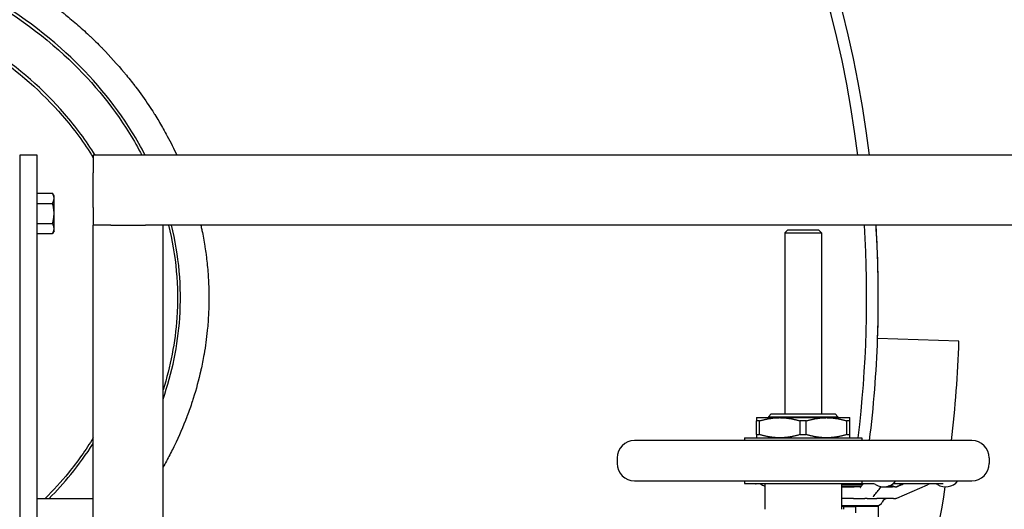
# Model space of a CAD drawing. Header units: inches. Extents: x 24 to 1128, y -69 to 748.
# Tile 554 of 656: x 981 to 1002, y 305 to 316. Entities that reach past the tile are written whole.
import ezdxf

# ---------------------------------------------------------------- set-up
doc = ezdxf.new("R2010")
doc.units = ezdxf.units.IN
doc.header["$LTSCALE"] = 32
doc.header["$MEASUREMENT"] = 0
doc.layers.add('Visible (ANSI)', color=7, linetype='Continuous', lineweight=30)

msp = doc.modelspace()

# ---------------------------------------------------------------- linework, layer by layer
at = {"layer": 'Visible (ANSI)'}
for p, q in [((980.95453, 312.60867), (980.57953, 312.60867)), ((980.57953, 312.60867), (980.57953, 278.514)), ((980.95453, 278.514), (980.95453, 312.60867)), ((1004.16005, 312.60867), (982.16005, 312.60867)), ((982.16005, 312.60867), (982.16005, 312.23367)), ((982.16005, 311.48367), (982.16005, 312.23367)), ((980.95454, 311.68343), (980.95454, 311.79168)), ((980.95454, 311.79168), (981.28504, 311.79168)), ((981.31854, 311.73367), (981.28504, 311.79168)), ((980.95454, 311.73367), (980.95453, 311.73367)), ((980.95454, 311.57518), (980.95454, 311.68343)), ((980.95454, 311.57518), (981.28504, 311.57518)), ((980.95454, 311.35867), (980.95454, 311.57518)), ((981.31854, 311.68343), (981.31854, 311.73367)), ((981.31854, 311.35867), (981.31854, 311.68343)), ((980.95454, 311.14216), (980.95454, 311.35867)), ((981.31854, 311.03391), (981.31854, 311.35867)), ((982.16005, 311.48367), (982.16005, 311.10867)), ((980.95454, 311.14216), (981.28504, 311.14216)), ((980.95454, 311.03391), (980.95454, 311.14216)), ((982.16005, 295.35867), (982.16005, 311.10867)), ((982.53505, 311.10867), (982.16005, 311.10867)), ((982.53505, 311.10867), (983.28505, 311.10867)), ((983.66005, 311.10867), (983.28505, 311.10867)), ((1002.66005, 311.10867), (983.66005, 311.10867)), ((983.66005, 295.35867), (983.66005, 311.10867)), ((980.95454, 310.98367), (980.95453, 310.98367)), ((980.95454, 310.92566), (980.95454, 311.03391)), ((980.95454, 310.92566), (981.28504, 310.92566)), ((981.31854, 310.98367), (981.28504, 310.92566)), ((981.31854, 310.98367), (981.31854, 311.03391)), ((997.08833, 311.00617), (997.02583, 310.94367)), ((997.02583, 310.94367), (997.81323, 310.94367)), ((997.02583, 310.94367), (997.02583, 307.05011)), ((997.08833, 311.00617), (997.75073, 311.00617)), ((997.75073, 311.00617), (997.81323, 310.94367)), ((997.81323, 310.94367), (997.81323, 307.05011)), ((1000.76824, 308.61261), (999.0193, 308.67368)), ((996.4156, 306.97137), (996.91756, 306.97137)), ((996.4836, 306.90318), (996.4156, 306.90318)), ((996.4156, 306.60649), (996.4156, 306.90318)), ((996.4836, 306.60649), (996.4836, 306.90318)), ((996.734, 307.05011), (996.6715, 306.98761)), ((996.6715, 306.98761), (998.16756, 306.98761)), ((996.6715, 306.98761), (996.6715, 306.97137)), ((996.734, 307.05011), (998.10506, 307.05011)), ((996.91756, 306.97137), (997.9215, 306.97137)), ((997.48754, 306.90318), (997.35153, 306.90318)), ((997.35153, 306.60649), (997.35153, 306.90318)), ((997.48754, 306.60649), (997.48754, 306.90318)), ((997.9215, 306.97137), (998.42347, 306.97137)), ((998.10506, 307.05011), (998.16756, 306.98761)), ((998.16756, 306.98761), (998.16756, 306.97137)), ((998.42347, 306.90318), (998.35547, 306.90318)), ((998.35547, 306.60649), (998.35547, 306.90318)), ((998.42347, 306.60649), (998.42347, 306.90318)), ((1001.04552, 306.47924), (993.79355, 306.47924)), ((996.15969, 306.5383), (998.67938, 306.5383)), ((996.15969, 306.5383), (996.15969, 306.47924)), ((996.4156, 306.60649), (996.4836, 306.60649)), ((997.35153, 306.60649), (997.48754, 306.60649)), ((998.35547, 306.60649), (998.42347, 306.60649)), ((998.67938, 306.5383), (998.67938, 306.47924)), ((993.41953, 306.10522), (993.41953, 305.98711)), ((1001.41953, 306.10522), (1001.41953, 305.98711)), ((993.79355, 305.6131), (1001.04552, 305.6131)), ((996.15969, 305.6131), (996.15969, 305.55404)), ((998.67938, 305.6131), (998.67938, 305.55404)), ((996.15969, 305.55404), (998.67938, 305.55404)), ((996.59276, 305.54767), (996.40953, 305.54767)), ((996.59276, 305.55404), (996.59276, 305.00286)), ((998.2463, 305.55404), (998.2463, 305.00286)), ((998.94202, 305.54767), (998.2463, 305.54767)), ((998.2463, 305.54617), (998.70627, 305.54617)), ((998.66805, 305.49829), (998.2463, 305.49829)), ((998.2463, 305.48267), (998.51434, 305.48267)), ((998.51409, 305.48267), (998.51434, 305.48267)), ((998.65596, 305.48267), (998.51434, 305.48267)), ((999.09283, 305.48267), (999.33784, 305.48267)), ((999.09283, 305.48267), (999.33784, 305.48267)), ((999.35953, 305.49829), (999.24391, 305.49829)), ((999.39987, 305.48267), (999.33784, 305.48267)), ((1000.43173, 305.54767), (999.3441, 305.54767)), ((999.35953, 305.48267), (999.35953, 305.49829)), ((999.4353, 305.23858), (1000.09388, 305.5318)), ((980.95453, 305.23367), (982.16005, 305.23367)), ((998.49833, 305.23267), (998.2463, 305.23267)), ((998.49833, 305.23267), (998.74388, 305.23267)), ((998.79878, 305.23267), (998.74388, 305.23267)), ((998.79878, 305.23267), (999.00459, 305.23267)), ((999.36408, 305.23267), (999.00459, 305.23267)), ((999.36408, 305.23267), (999.40862, 305.23267)), ((998.2463, 305.08267), (999.00541, 305.08267)), ((998.29088, 305.06267), (998.2463, 305.06267)), ((998.29703, 305.06267), (998.29088, 305.06267)), ((998.29703, 305.00286), (998.29703, 305.06267)), ((998.29703, 305.06267), (998.54703, 305.06267)), ((998.55319, 305.06267), (998.54703, 305.06267)), ((998.54703, 305.06267), (998.54703, 304.92871)), ((999.03953, 305.06267), (998.55319, 305.06267)), ((998.79703, 305.06267), (998.79703, 305.08267)), ((999.03953, 304.67117), (999.03953, 305.06267))]:
    msp.add_line(p, q, dxfattribs=at)
for centre, radius, start, end in [((974.03453, 309.54617), 25, 7.036407, 81.9668), ((974.03453, 309.54617), 25, 7.036407, 81.9668), ((974.03453, 309.54617), 24.75, 7.107847, 81.292601), ((974.03453, 309.54617), 24.75, 353.019573, 3.619565), ((974.03453, 309.54617), 25, 358, 3.583322), ((974.03453, 309.54617), 25, 0, 3.583322), ((974.03453, 309.54617), 25, 358, 0), ((974.03453, 309.54617), 25, 352.953365, 358), ((974.03453, 309.54617), 26.75, 353.416472, 358), ((993.79355, 306.10522), 0.37402, 90, 180), ((1001.04552, 306.10522), 0.37402, 0, 90), ((993.79355, 305.98711), 0.37402, 180, 270), ((1001.04552, 305.98711), 0.37402, 270, 0), ((999.15248, 305.81017), 0.325, 237.004115, 322.672373), ((1000.48217, 305.81017), 0.325, 237.004115, 322.672373), ((996.40953, 305.61017), 0.0625, 243.89846, 270), ((996.69735, 305.81017), 0.325, 233.871073, 251.226636), ((998.94146, 305.48517), 0.0625, 57.004115, 90), ((974.03453, 309.54617), 26.75, 343.712935, 351.268185), ((1000.27115, 305.48517), 0.0625, 57.004115, 90), ((999.23453, 305.10767), 0.125, 90, 156.421822), ((999.0054, 305.20767), 0.125, 270, 336.421822)]:
    msp.add_arc(centre, radius, start, end, dxfattribs=at)
for points, knots in [([(976.16436, 317.98436), (976.22689, 317.97404), (976.28937, 317.96326), (976.35176, 317.95202), (976.35607, 317.95124), (976.36037, 317.95046), (976.36468, 317.94968), (976.47326, 317.93), (976.58161, 317.90892), (976.68968, 317.88642), (976.69453, 317.88541), (976.69938, 317.8844), (976.70423, 317.88338), (976.92984, 317.83615), (977.15422, 317.78277), (977.37688, 317.72324), (977.38276, 317.72166), (977.38865, 317.72009), (977.39453, 317.7185), (977.50512, 317.68876), (977.61528, 317.6575), (977.72494, 317.62472), (977.73136, 317.6228), (977.73778, 317.62087), (977.74419, 317.61895), (977.9104, 317.56897), (978.07547, 317.51549), (978.2392, 317.45853), (978.2956, 317.43891), (978.3519, 317.41885), (978.40808, 317.39836), (978.41561, 317.39561), (978.42313, 317.39286), (978.43065, 317.3901), (978.43615, 317.38808), (978.44165, 317.38606), (978.44714, 317.38403), (978.54612, 317.34755), (978.64472, 317.3097), (978.74287, 317.27051), (978.75081, 317.26734), (978.75875, 317.26416), (978.76668, 317.26097), (978.97917, 317.17559), (979.18952, 317.08385), (979.39696, 316.98581), (979.40542, 316.98181), (979.41388, 316.9778), (979.42233, 316.97378), (979.52066, 316.92701), (979.61833, 316.87883), (979.71522, 316.82925), (979.72388, 316.82482), (979.73254, 316.82037), (979.74118, 316.81592), (979.89287, 316.73781), (980.04265, 316.65627), (980.19017, 316.57141), (980.23741, 316.54423), (980.28449, 316.51667), (980.33141, 316.48873), (980.34061, 316.48325), (980.3498, 316.47776), (980.35898, 316.47225), (980.4498, 316.41779), (980.53996, 316.36189), (980.62935, 316.30458), (980.63863, 316.29863), (980.6479, 316.29266), (980.65716, 316.28668), (980.85003, 316.16217), (981.03927, 316.03102), (981.22386, 315.89348), (981.23285, 315.88678), (981.24184, 315.88006), (981.25081, 315.87333), (981.34094, 315.80569), (981.42995, 315.73653), (981.51772, 315.66588), (981.52655, 315.65877), (981.53537, 315.65165), (981.54418, 315.64451), (981.58316, 315.6129), (981.6219, 315.581), (981.66038, 315.54881), (981.75309, 315.47124), (981.84431, 315.39199), (981.93389, 315.3111), (981.98093, 315.26863), (982.02765, 315.22559), (982.07399, 315.18201), (982.08256, 315.17395), (982.09112, 315.16587), (982.09966, 315.15778), (982.17985, 315.0818), (982.25885, 315.00425), (982.3365, 314.92519), (982.34462, 314.91692), (982.35273, 314.90863), (982.36083, 314.90033), (982.52252, 314.73444), (982.67827, 314.56197), (982.82685, 314.38359), (982.83378, 314.37527), (982.84069, 314.36693), (982.84759, 314.35859), (982.91776, 314.2737), (982.9863, 314.18748), (983.05311, 314.10002), (983.0595, 314.09166), (983.06587, 314.08328), (983.07223, 314.07489), (983.17078, 313.94487), (983.26548, 313.81213), (983.356, 313.67697), (983.39278, 313.62205), (983.42898, 313.56657), (983.46455, 313.51056), (983.47026, 313.50157), (983.47596, 313.49257), (983.48163, 313.48355), (983.53942, 313.39176), (983.59554, 313.29855), (983.64985, 313.20398), (983.65508, 313.19488), (983.66028, 313.18578), (983.66547, 313.17666), (983.69506, 313.12466), (983.72411, 313.07225), (983.75259, 313.01946), (983.82523, 312.88477), (983.89416, 312.74755), (983.95879, 312.60868)], [0, 0, 0, 0, 0.003172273, 0.003172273, 0.003172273, 0.003391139, 0.003391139, 0.003391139, 0.008912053, 0.008912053, 0.008912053, 0.009159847, 0.009159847, 0.009159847, 0.020688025, 0.020688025, 0.020688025, 0.020992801, 0.020992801, 0.020992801, 0.026720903, 0.026720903, 0.026720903, 0.02705607, 0.02705607, 0.02705607, 0.035741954, 0.035741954, 0.035741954, 0.038733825, 0.038733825, 0.038733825, 0.039134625, 0.039134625, 0.039134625, 0.039427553, 0.039427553, 0.039427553, 0.044703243, 0.044703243, 0.044703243, 0.045129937, 0.045129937, 0.045129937, 0.056559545, 0.056559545, 0.056559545, 0.057025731, 0.057025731, 0.057025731, 0.062450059, 0.062450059, 0.062450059, 0.062934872, 0.062934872, 0.062934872, 0.071438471, 0.071438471, 0.071438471, 0.074161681, 0.074161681, 0.074161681, 0.074695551, 0.074695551, 0.074695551, 0.079974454, 0.079974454, 0.079974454, 0.080522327, 0.080522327, 0.080522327, 0.091931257, 0.091931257, 0.091931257, 0.092487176, 0.092487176, 0.092487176, 0.098072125, 0.098072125, 0.098072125, 0.098634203, 0.098634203, 0.098634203, 0.101122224, 0.101122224, 0.101122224, 0.107117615, 0.107117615, 0.107117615, 0.110266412, 0.110266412, 0.110266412, 0.110848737, 0.110848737, 0.110848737, 0.11631456, 0.11631456, 0.11631456, 0.116886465, 0.116886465, 0.116886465, 0.128309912, 0.128309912, 0.128309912, 0.128842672, 0.128842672, 0.128842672, 0.134262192, 0.134262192, 0.134262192, 0.134780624, 0.134780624, 0.134780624, 0.142815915, 0.142815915, 0.142815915, 0.146081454, 0.146081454, 0.146081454, 0.146605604, 0.146605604, 0.146605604, 0.151940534, 0.151940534, 0.151940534, 0.15245353, 0.15245353, 0.15245353, 0.155378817, 0.155378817, 0.155378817, 0.162840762, 0.162840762, 0.162840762, 0.162840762]), ([(983.27726, 312.6086), (983.18936, 312.77925), (983.09428, 312.94709), (982.60979, 313.72905), (982.1305, 314.30086), (980.94806, 315.38501), (980.22464, 315.88143), (978.62405, 316.69974), (977.74377, 317.01745), (975.84948, 317.45592), (974.83055, 317.56201), (972.8153, 317.52677), (971.81906, 317.38941), (969.88043, 316.87429), (968.94177, 316.48742), (967.26475, 315.5004), (966.52344, 314.90364), (965.46519, 313.72481), (965.08786, 313.18259), (964.79182, 312.60853)], [-2.76036849, -2.76036849, -2.76036849, -2.76036849, -2.69253339, -2.69253339, -2.43809371, -2.43809371, -2.15230182, -2.15230182, -1.86005026, -1.86005026, -1.54831825, -1.54831825, -1.24159364, -1.24159364, -0.92300776, -0.92300776, -0.60953006, -0.60953006, -0.38122413, -0.38122413, -0.38122413, -0.38122413]), ([(964.86222, 312.60853), (965.15343, 313.16702), (965.5225, 313.69508), (966.56533, 314.85674), (967.30157, 315.44955), (968.96827, 316.4305), (969.90169, 316.81527), (971.8301, 317.32767), (972.82136, 317.46437), (974.82659, 317.49943), (975.84047, 317.39385), (977.72491, 316.95766), (978.60038, 316.64164), (980.19151, 315.82817), (980.91026, 315.33488), (982.08432, 314.25841), (982.55986, 313.69097), (983.03459, 312.92476), (983.1239, 312.76792), (983.20687, 312.60861)], [0.38505539, 0.38505539, 0.38505539, 0.38505539, 0.60953006, 0.60953006, 0.92300776, 0.92300776, 1.24159364, 1.24159364, 1.54831825, 1.54831825, 1.86005026, 1.86005026, 2.15230182, 2.15230182, 2.43809371, 2.43809371, 2.69253339, 2.69253339, 2.7565373, 2.7565373, 2.7565373, 2.7565373]), ([(982.20092, 312.6086), (982.00975, 312.91831), (981.78973, 313.21708), (981.0962, 314.01675), (980.56185, 314.48516), (979.95877, 314.89121)], [0.447607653, 0.447607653, 0.447607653, 0.447607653, 0.593438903, 0.593438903, 0.85744301, 0.85744301, 0.85744301, 0.85744301]), ([(979.96249, 314.8132), (980.54549, 314.41613), (981.06238, 313.96036), (981.74564, 313.17253), (981.96773, 312.86982), (982.15989, 312.55602)], [-0.851752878, -0.851752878, -0.851752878, -0.851752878, -0.593438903, -0.593438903, -0.444478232, -0.444478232, -0.444478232, -0.444478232]), ([(983.77882, 311.10867), (983.94172, 310.45644), (984.00246, 309.78446), (983.9224, 308.5934), (983.82182, 308.07266), (983.6599, 307.56694)], [2.949665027, 2.949665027, 2.949665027, 2.949665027, 3.193826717, 3.193826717, 3.385898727, 3.385898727, 3.385898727, 3.385898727]), ([(983.65995, 307.37058), (983.85834, 307.93619), (983.98028, 308.52256), (984.06491, 309.78162), (984.00484, 310.45499), (983.84322, 311.10867)], [-3.408214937, -3.408214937, -3.408214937, -3.408214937, -3.193826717, -3.193826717, -2.95153723, -2.95153723, -2.95153723, -2.95153723]), ([(984.47207, 311.10867), (984.47941, 311.07611), (984.48652, 311.04348), (984.49341, 311.01078), (984.49457, 311.00528), (984.49573, 310.99977), (984.49687, 310.99426), (984.52025, 310.88201), (984.541, 310.76897), (984.55903, 310.65525), (984.55979, 310.65041), (984.56056, 310.64557), (984.56131, 310.64073), (984.56991, 310.58579), (984.57787, 310.5307), (984.58519, 310.47547), (984.58574, 310.47131), (984.58628, 310.46715), (984.58683, 310.46299), (984.60202, 310.34672), (984.61437, 310.22977), (984.62377, 310.11302), (984.62396, 310.11071), (984.62414, 310.1084), (984.62432, 310.10609), (984.62895, 310.04787), (984.63286, 309.98966), (984.63604, 309.93148), (984.63612, 309.93003), (984.6362, 309.92857), (984.63628, 309.92711), (984.64274, 309.80751), (984.64614, 309.68803), (984.64653, 309.56882), (984.64655, 309.56297), (984.64656, 309.55712), (984.64656, 309.55128), (984.6466, 309.49729), (984.64602, 309.44329), (984.64482, 309.38929), (984.64481, 309.38879), (984.6448, 309.38829), (984.64479, 309.38779), (984.64211, 309.26881), (984.63643, 309.14983), (984.62774, 309.03102), (984.62762, 309.02934), (984.6275, 309.02766), (984.62737, 309.02599), (984.62309, 308.96803), (984.6181, 308.91012), (984.61239, 308.85226), (984.61217, 308.85002), (984.61194, 308.84777), (984.61172, 308.84552), (984.59469, 308.67458), (984.57142, 308.50413), (984.54202, 308.33464), (984.54139, 308.33098), (984.54075, 308.32733), (984.54011, 308.32367), (984.52102, 308.21461), (984.49938, 308.10596), (984.47525, 307.99783), (984.4743, 307.99356), (984.47334, 307.9893), (984.47238, 307.98504), (984.4267, 307.78207), (984.37203, 307.58049), (984.30937, 307.38285), (984.30422, 307.36661), (984.29901, 307.35039), (984.29375, 307.33418), (984.2917, 307.32786), (984.28963, 307.32154), (984.28756, 307.31521), (984.25382, 307.21223), (984.21779, 307.10997), (984.17957, 307.00855), (984.17681, 307.00123), (984.17404, 306.99391), (984.17125, 306.9866), (984.09187, 306.77796), (984.00317, 306.57295), (983.90599, 306.37254), (983.90165, 306.36359), (983.8973, 306.35465), (983.89292, 306.34572), (983.84789, 306.25376), (983.80108, 306.16278), (983.75258, 306.07288), (983.75083, 306.06963), (983.74908, 306.06639), (983.74733, 306.06315), (983.74227, 306.0538), (983.73719, 306.04447), (983.7321, 306.03514), (983.70846, 305.9919), (983.68444, 305.9489), (983.66005, 305.90617)], [0.1887385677, 0.1887385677, 0.1887385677, 0.1887385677, 0.1903652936, 0.1903652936, 0.1903652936, 0.1906390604, 0.1906390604, 0.1906390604, 0.196219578, 0.196219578, 0.196219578, 0.19645702, 0.19645702, 0.19645702, 0.1991514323, 0.1991514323, 0.1991514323, 0.1993542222, 0.1993542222, 0.1993542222, 0.2050238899, 0.2050238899, 0.2050238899, 0.2051361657, 0.2051361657, 0.2051361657, 0.2079634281, 0.2079634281, 0.2079634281, 0.2080343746, 0.2080343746, 0.2080343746, 0.2138464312, 0.2138464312, 0.2138464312, 0.2141315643, 0.2141315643, 0.2141315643, 0.2167642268, 0.2167642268, 0.2167642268, 0.216788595, 0.216788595, 0.216788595, 0.2225887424, 0.2225887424, 0.2225887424, 0.2226705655, 0.2226705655, 0.2226705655, 0.2254995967, 0.2254995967, 0.2254995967, 0.2256094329, 0.2256094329, 0.2256094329, 0.2339686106, 0.2339686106, 0.2339686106, 0.2341489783, 0.2341489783, 0.2341489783, 0.2395291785, 0.2395291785, 0.2395291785, 0.2397413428, 0.2397413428, 0.2397413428, 0.2498442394, 0.2498442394, 0.2498442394, 0.250674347, 0.250674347, 0.250674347, 0.2509984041, 0.2509984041, 0.2509984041, 0.256278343, 0.256278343, 0.256278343, 0.2566596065, 0.2566596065, 0.2566596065, 0.2675346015, 0.2675346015, 0.2675346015, 0.2680201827, 0.2680201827, 0.2680201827, 0.2730207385, 0.2730207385, 0.2730207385, 0.273201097, 0.273201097, 0.273201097, 0.273721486, 0.273721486, 0.273721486, 0.2761347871, 0.2761347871, 0.2761347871, 0.2761347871]), ([(982.15991, 306.53631), (982.00235, 306.27896), (981.82465, 306.02906), (981.47154, 305.5974), (981.30315, 305.41219), (981.12364, 305.23374)], [0.444478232, 0.444478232, 0.444478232, 0.444478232, 0.566639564, 0.566639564, 0.66374546, 0.66374546, 0.66374546, 0.66374546]), ([(981.21193, 305.23373), (981.37642, 305.39996), (981.53144, 305.57192), (981.85291, 305.96491), (982.0144, 306.1884), (982.15992, 306.41812)], [-0.655798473, -0.655798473, -0.655798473, -0.655798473, -0.566639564, -0.566639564, -0.45793056, -0.45793056, -0.45793056, -0.45793056]), ([(998.64825, 305.47244), (998.64825, 305.47244), (998.64825, 305.47244), (998.64832, 305.4725), (998.6486, 305.47275), (998.6498, 305.47409), (998.65113, 305.47582), (998.65412, 305.48004), (998.65555, 305.48211), (998.65868, 305.48645), (998.66034, 305.48865), (998.66301, 305.49203), (998.66405, 305.49331), (998.66512, 305.49464), (998.66537, 305.49494), (998.66565, 305.4953), (998.66572, 305.49538), (998.66579, 305.49547)], [0.262126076, 0.262126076, 0.262126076, 0.262126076, 0.265236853, 0.265236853, 0.289858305, 0.289858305, 0.339157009, 0.339157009, 0.371829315, 0.371829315, 0.401390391, 0.401390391, 0.421457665, 0.421457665, 0.428102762, 0.428102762, 0.430315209, 0.430315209, 0.430315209, 0.430315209]), ([(998.66579, 305.49547), (998.67944, 305.51255), (998.69309, 305.52965), (998.70698, 305.54706), (998.70723, 305.54736), (998.70747, 305.54767)], [0.959240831, 0.959240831, 0.959240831, 0.959240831, 1.280636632, 1.280636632, 1.286393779, 1.286393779, 1.286393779, 1.286393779]), ([(998.94561, 305.29816), (998.95725, 305.31274), (998.96889, 305.32732), (998.99217, 305.35648), (999.00381, 305.37106), (999.02709, 305.40023), (999.03872, 305.41482), (999.062, 305.444), (999.07363, 305.45859), (999.08965, 305.47869), (999.09404, 305.48419), (999.09843, 305.4897)], [0.92093327, 0.92093327, 0.92093327, 0.92093327, 1.19482663, 1.19482663, 1.46871999, 1.46871999, 1.74261334, 1.74261334, 2.0165067, 2.0165067, 2.11976718, 2.11976718, 2.11976718, 2.11976718]), ([(999.39174, 305.48267), (999.39208, 305.48267), (999.39242, 305.48267), (999.39282, 305.48267), (999.39288, 305.48267), (999.39294, 305.48267), (999.39296, 305.48267), (999.39314, 305.48267), (999.39328, 305.48267), (999.39361, 305.48267), (999.3938, 305.48267), (999.3945, 305.48267), (999.39499, 305.48267), (999.39644, 305.48267), (999.39739, 305.48268), (999.40113, 305.48269), (999.40384, 305.4827), (999.40784, 305.48286), (999.40883, 305.48291), (999.41055, 305.48305), (999.4112, 305.48311), (999.41238, 305.48325), (999.41282, 305.48331), (999.41349, 305.4834), (999.41372, 305.48343), (999.41416, 305.4835), (999.41439, 305.48354), (999.41502, 305.48365), (999.41542, 305.48372), (999.41611, 305.48385), (999.41641, 305.48392), (999.41701, 305.48405), (999.4173, 305.48412), (999.41804, 305.4843), (999.41842, 305.4844), (999.41968, 305.48476), (999.42033, 305.48498), (999.4221, 305.48568), (999.42331, 305.48621), (999.42617, 305.48762), (999.42766, 305.48839), (999.4339, 305.4916), (999.43913, 305.49425), (999.44939, 305.49923), (999.45429, 305.50155), (999.4663, 305.5071), (999.47362, 305.51037), (999.48086, 305.51358)], [0, 0, 0, 0, 0.002716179, 0.002716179, 0.00315775, 0.00315775, 0.003371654, 0.003371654, 0.005083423, 0.005083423, 0.007687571, 0.007687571, 0.014631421, 0.014631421, 0.028479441, 0.028479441, 0.069541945, 0.069541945, 0.083247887, 0.083247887, 0.090252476, 0.090252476, 0.093743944, 0.093743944, 0.095465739, 0.095465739, 0.09718666, 0.09718666, 0.100655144, 0.100655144, 0.104092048, 0.104092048, 0.108245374, 0.108245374, 0.115992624, 0.115992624, 0.136819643, 0.136819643, 0.15785213, 0.15785213, 0.175849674, 0.175849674, 0.231745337, 0.231745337, 0.275786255, 0.275786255, 0.336169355, 0.336169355, 0.336169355, 0.336169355]), ([(999.42897, 305.48603), (999.42897, 305.48603), (999.42897, 305.48603), (999.42901, 305.48604), (999.42911, 305.48608), (999.42955, 305.48624), (999.43006, 305.48642), (999.43192, 305.48716), (999.43385, 305.48799), (999.43842, 305.49007), (999.44107, 305.4913), (999.44652, 305.4938), (999.4493, 305.49508), (999.4573, 305.49874), (999.46301, 305.50133), (999.47427, 305.50639), (999.47991, 305.50891), (999.48713, 305.51212), (999.48878, 305.51285), (999.49042, 305.51358)], [0.020291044, 0.020291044, 0.020291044, 0.020291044, 0.021315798, 0.021315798, 0.027516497, 0.027516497, 0.043567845, 0.043567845, 0.075423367, 0.075423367, 0.109104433, 0.109104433, 0.138738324, 0.138738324, 0.188908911, 0.188908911, 0.235341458, 0.235341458, 0.24909876, 0.24909876, 0.24909876, 0.24909876]), ([(1000.14967, 305.54767), (1000.14604, 305.54767), (1000.1421, 305.54767), (1000.13768, 305.54747), (1000.13652, 305.5474), (1000.13455, 305.5472), (1000.13398, 305.54713), (1000.13301, 305.54701), (1000.1327, 305.54696), (1000.13204, 305.54686), (1000.13169, 305.54681), (1000.13108, 305.5467), (1000.13085, 305.54667), (1000.13038, 305.54658), (1000.13012, 305.54653), (1000.12962, 305.54643), (1000.12936, 305.54638), (1000.12889, 305.54628), (1000.12867, 305.54623), (1000.12826, 305.54614), (1000.12808, 305.54609), (1000.12726, 305.5459), (1000.12677, 305.54577), (1000.12562, 305.54546), (1000.12506, 305.54529), (1000.12209, 305.54435), (1000.11897, 305.54303), (1000.10855, 305.53837), (1000.1014, 305.53514), (1000.09388, 305.5318)], [0, 0, 0, 0, 0.0860149, 0.0860149, 0.114167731, 0.114167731, 0.124696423, 0.124696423, 0.129146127, 0.129146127, 0.133069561, 0.133069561, 0.135026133, 0.135026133, 0.136998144, 0.136998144, 0.138963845, 0.138963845, 0.140914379, 0.140914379, 0.142814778, 0.142814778, 0.14990119, 0.14990119, 0.162100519, 0.162100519, 0.217793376, 0.217793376, 0.295650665, 0.295650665, 0.295650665, 0.295650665]), ([(998.94561, 305.29816), (998.94399, 305.29614), (998.94165, 305.29312), (998.93616, 305.28646), (998.93303, 305.28288), (998.9289, 305.27829), (998.92756, 305.27683), (998.92571, 305.27476), (998.92508, 305.27403), (998.92495, 305.27388), (998.92495, 305.27388), (998.92495, 305.27388)], [0, 0, 0, 0, 0.04709709, 0.04709709, 0.102164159, 0.102164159, 0.131732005, 0.131732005, 0.15669532, 0.15669532, 0.159339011, 0.159339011, 0.159339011, 0.159339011]), ([(999.4353, 305.23858), (999.43491, 305.2384), (999.43452, 305.23823), (999.43367, 305.23786), (999.43324, 305.23768), (999.43234, 305.23731), (999.43195, 305.23715), (999.43134, 305.23691), (999.43113, 305.23683), (999.43003, 305.23641), (999.42919, 305.23611), (999.42765, 305.2356), (999.42692, 305.23537), (999.42505, 305.23484), (999.42391, 305.23454), (999.42217, 305.23414), (999.42166, 305.23403), (999.42069, 305.23383), (999.42023, 305.23374), (999.41931, 305.23358), (999.41885, 305.2335), (999.41751, 305.23329), (999.41666, 305.23317), (999.41537, 305.23302), (999.41491, 305.23298), (999.41428, 305.23292), (999.41413, 305.2329), (999.41387, 305.23288), (999.41376, 305.23287), (999.41359, 305.23286), (999.41353, 305.23286), (999.41341, 305.23285), (999.41335, 305.23284), (999.41324, 305.23284), (999.41319, 305.23283), (999.4131, 305.23282), (999.41305, 305.23282), (999.41241, 305.23278), (999.41176, 305.23274), (999.4103, 305.23269), (999.40945, 305.23267), (999.40863, 305.23267)], [0, 0, 0, 0, 0.0087864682, 0.0087864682, 0.0152076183, 0.0152076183, 0.0187826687, 0.0187826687, 0.0205488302, 0.0205488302, 0.0277822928, 0.0277822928, 0.0348141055, 0.0348141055, 0.0453783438, 0.0453783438, 0.0494829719, 0.0494829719, 0.0530658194, 0.0530658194, 0.0566009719, 0.0566009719, 0.0637244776, 0.0637244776, 0.0678434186, 0.0678434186, 0.0690545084, 0.0690545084, 0.0699361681, 0.0699361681, 0.0703767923, 0.0703767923, 0.0708190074, 0.0708190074, 0.0712626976, 0.0712626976, 0.0717057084, 0.0717057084, 0.0787418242, 0.0787418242, 0.0868323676, 0.0868323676, 0.0868323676, 0.0868323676])]:
    msp.add_open_spline(points, degree=3, knots=knots, dxfattribs=at)
for points, weights in [([(981.31854, 311.68343), (981.31854, 311.73367), (981.28504, 311.79168)], [1, 1.0379548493, 1]), ([(981.28504, 311.57518), (981.31854, 311.63319), (981.31854, 311.68343)], [1, 1.0379548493, 1]), ([(981.31854, 311.35867), (981.31854, 311.45915), (981.28504, 311.57518)], [1, 1.0379548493, 1]), ([(981.28504, 311.14216), (981.31854, 311.25819), (981.31854, 311.35867)], [1, 1.0379548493, 1]), ([(981.31854, 311.03391), (981.31854, 311.08415), (981.28504, 311.14216)], [1, 1.0379548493, 1]), ([(981.28504, 310.92566), (981.31854, 310.98367), (981.31854, 311.03391)], [1, 1.0379548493, 1]), ([(996.4156, 306.97137), (996.4156, 306.97137), (996.4156, 306.90318)], [1, 1.03775343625, 1.0171026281]), ([(996.4836, 306.90318), (996.71264, 306.97137), (996.91756, 306.97137)], [1.0171026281, 1.03775343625, 1]), ([(996.91756, 306.97137), (997.12249, 306.97137), (997.35153, 306.90318)], [1, 1.03775343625, 1.0171026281]), ([(997.48754, 306.90318), (997.71657, 306.97137), (997.9215, 306.97137)], [1.0171026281, 1.03775343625, 1]), ([(997.9215, 306.97137), (998.12643, 306.97137), (998.35547, 306.90318)], [1, 1.03775343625, 1.0171026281]), ([(998.42347, 306.90318), (998.42347, 306.97137), (998.42347, 306.97137)], [1.0171026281, 1.03775343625, 1]), ([(996.4156, 306.60649), (996.4156, 306.5383), (996.4156, 306.5383)], [1.0171026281, 1.03775343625, 1]), ([(996.91756, 306.5383), (996.71264, 306.5383), (996.4836, 306.60649)], [1, 1.03775343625, 1.0171026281]), ([(997.35153, 306.60649), (997.12249, 306.5383), (996.91756, 306.5383)], [1.0171026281, 1.03775343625, 1]), ([(997.9215, 306.5383), (997.71657, 306.5383), (997.48754, 306.60649)], [1, 1.03775343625, 1.0171026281]), ([(998.35547, 306.60649), (998.12643, 306.5383), (997.9215, 306.5383)], [1.0171026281, 1.03775343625, 1]), ([(998.42347, 306.5383), (998.42347, 306.5383), (998.42347, 306.60649)], [1, 1.03775343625, 1.0171026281])]:
    msp.add_rational_spline(points, weights, degree=2, dxfattribs=at)
for points in [[(999.55763, 305.54767), (999.53204, 305.5363), (999.50645, 305.52494), (999.48086, 305.51358)], [(999.49042, 305.51358), (999.51602, 305.52494), (999.54161, 305.5363), (999.5672, 305.54767)]]:
    msp.add_open_spline(points, degree=3, dxfattribs=at)

doc.saveas('drawing.dxf')
